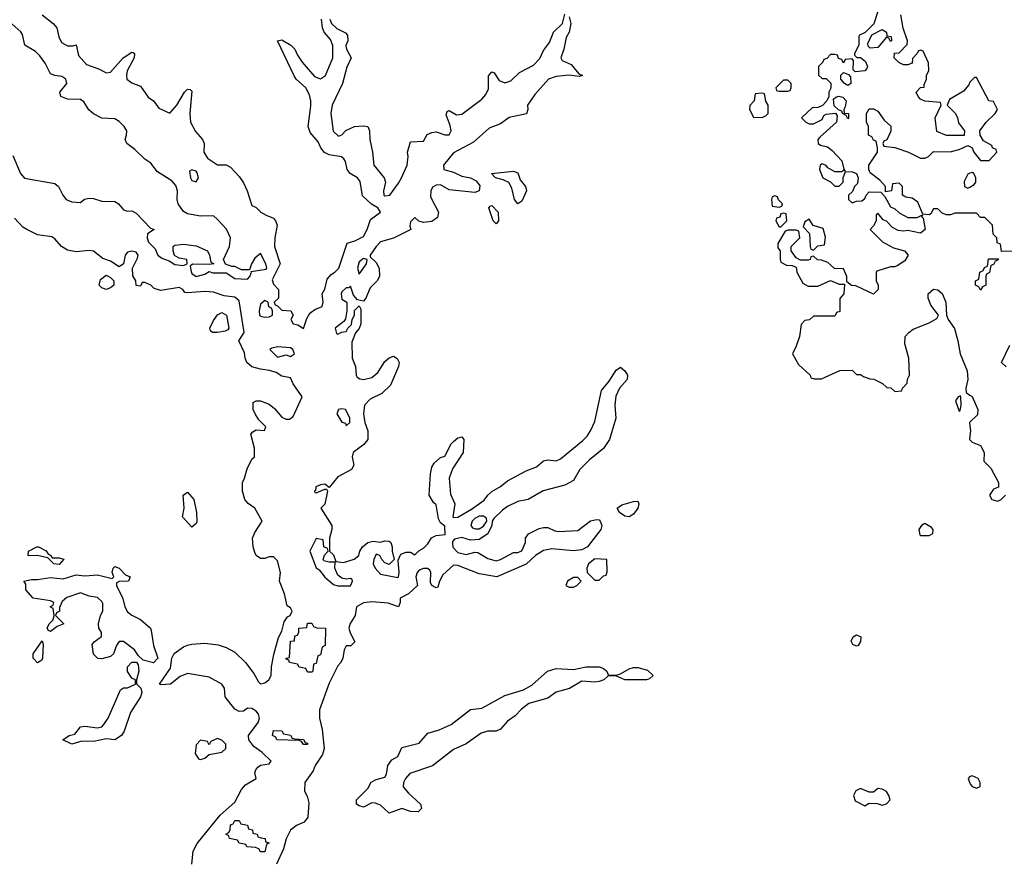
# Model space of a CAD drawing. Header units: inches. Extents: x 2601682 to 2755810, y 449311 to 584050.
# Tile 302 of 505: x 2695566 to 2700160, y 480693 to 484608. Entities that reach past the tile are written whole.
import ezdxf

# ---------------------------------------------------------------- set-up
doc = ezdxf.new("R2010")
doc.units = ezdxf.units.IN
doc.header["$MEASUREMENT"] = 0
doc.layers.add('C6498', color=7, linetype='Continuous')
doc.layers.add('C7408', color=7, linetype='Continuous')

msp = doc.modelspace()

# ---------------------------------------------------------------- linework, layer by layer
at = {"layer": 'C6498', "color": 2}
for points, elevation in [([(2695670.6, 484630), (2695723, 484590), (2695739.3, 484570), (2695748.5, 484528.5), (2695761.1, 484501.1), (2695790, 484486), (2695814.6, 484485.4), (2695830.4, 484490.4), (2695840.9, 484440.9), (2695878.7, 484398.7), (2695938, 484378), (2695970, 484360.7), (2695990, 484362.8), (2696049.6, 484430.4), (2696090, 484456), (2696095.3, 484455.3), (2696102, 484450), (2696100.7, 484430), (2696067.3, 484370), (2696064, 484350), (2696066.8, 484330), (2696090, 484314), (2696130, 484297.3), (2696166.2, 484246.2), (2696190.8, 484230), (2696216, 484196), (2696267.3, 484172.7), (2696299, 484210), (2696335.3, 484270), (2696350, 484284.7), (2696362, 484282), (2696370, 484274), (2696360.7, 484170), (2696364, 484130), (2696387.3, 484087.3), (2696419.1, 484050), (2696426.8, 484030), (2696426, 483990), (2696442, 483962), (2696490, 483931.3), (2696530, 483931.3), (2696550, 483921), (2696590, 483877.3), (2696610, 483847.3), (2696628.2, 483810), (2696650, 483742), (2696670, 483732), (2696691, 483711), (2696716, 483696), (2696750, 483682.8), (2696760.7, 483670), (2696767.3, 483650), (2696756.3, 483590), (2696754.8, 483550), (2696781, 483470), (2696744.7, 483395.3), (2696750, 483374), (2696774, 483350), (2696774, 483310), (2696754, 483290), (2696758, 483278), (2696770, 483274), (2696790, 483254), (2696831.1, 483251.1), (2696842, 483230), (2696832, 483210), (2696842, 483190), (2696864.5, 483184.5), (2696890, 483168), (2696905.6, 483214.4), (2696920.5, 483239.5), (2696943.3, 483256.7), (2696977, 483270), (2696982, 483290), (2696978, 483330), (2696990, 483351.3), (2697001.6, 483398.4), (2697019.5, 483420.5), (2697037.2, 483430), (2697056.2, 483450), (2697093.6, 483566.4), (2697130, 483576), (2697170, 483597.3), (2697187, 483630), (2697203.3, 483676.7), (2697249.2, 483710), (2697237.2, 483730), (2697207.2, 483747.2), (2697166.6, 483786.6), (2697154.2, 483854.2), (2697142.7, 483870), (2697107.6, 483890), (2697094, 483910), (2697086.7, 483946.7), (2697079.2, 483959.2), (2697068.2, 483968.2), (2697010, 483978), (2696988.7, 483988.7), (2696971.8, 484010), (2696958.3, 484038.3), (2696922, 484082), (2696911.6, 484110), (2696924.4, 484204.4), (2696924.7, 484230), (2696918, 484258), (2696902, 484290), (2696857, 484330), (2696846.5, 484346.5), (2696769, 484510), (2696790, 484514), (2696831, 484490), (2696850.4, 484470.4), (2696862, 484442), (2696884, 484410), (2696942.5, 484342.5), (2696970, 484332.7), (2696992.5, 484347.5), (2697027, 484430), (2697027.9, 484487.9), (2697015.8, 484515.8), (2696987.3, 484550), (2696979.5, 484570), (2696974, 484610)], 2), ([(2698130, 484622), (2698137.3, 484590), (2698130.6, 484550.6), (2698115.5, 484524.5), (2698105.5, 484470), (2698091.3, 484430), (2698098, 484418), (2698139.8, 484399.8), (2698176, 484356), (2698192, 484348), (2698176.9, 484343.1), (2698130, 484349.5), (2698070, 484343.6), (2698034, 484330), (2697970, 484259), (2697936, 484210), (2697938, 484190), (2697931.1, 484168.9), (2697850, 484152.7), (2697810, 484122), (2697757.4, 484102.6), (2697683.4, 484036.6), (2697590, 483987), (2697543.8, 483930), (2697546, 483910), (2697590, 483897.3), (2697630, 483878.8), (2697670, 483870.8), (2697696.3, 483856.3), (2697714, 483834), (2697710.7, 483809.3), (2697690, 483802.7), (2697570, 483814.5), (2697530, 483838.4), (2697510, 483837), (2697492.5, 483827.5), (2697484.4, 483810), (2697482.4, 483782.4), (2697520.5, 483710), (2697515.1, 483684.9), (2697490, 483666.6), (2697450, 483662), (2697428.4, 483668.4), (2697410, 483686), (2697390, 483666), (2697386.8, 483646.8), (2697390.6, 483629.4), (2697310, 483589.6), (2697250, 483572.7), (2697229, 483551), (2697201, 483510), (2697202, 483502), (2697230, 483476), (2697244, 483450), (2697245.5, 483410), (2697234.9, 483390), (2697202.3, 483357.7), (2697181, 483310), (2697170, 483295.3), (2697142, 483302), (2697124, 483324), (2697110, 483366), (2697102, 483358), (2697090, 483357.2), (2697070, 483339), (2697066, 483330), (2697070, 483304.7), (2697092, 483290), (2697092, 483250), (2697086.4, 483213.6), (2697078.8, 483201.2), (2697038, 483170), (2697044.7, 483144.7), (2697050, 483142), (2697068.4, 483151.6), (2697090, 483154), (2697098, 483170), (2697114, 483186), (2697118, 483210), (2697128, 483230), (2697128.4, 483251.6), (2697150, 483274), (2697158, 483258), (2697158.8, 483190), (2697150, 483168.7), (2697133, 483147), (2697115.5, 483104.5), (2697118, 483030), (2697132.7, 482990), (2697136, 482950), (2697141.4, 482941.4), (2697153.4, 482933.4), (2697170, 482930.5), (2697210, 482939.5), (2697236.8, 482963.2), (2697270, 483014), (2697290, 483030.8), (2697310, 483038.8), (2697327.5, 483027.5), (2697337.3, 483010), (2697333.4, 482990), (2697296, 482904), (2697255.9, 482864.1), (2697201.7, 482838.3), (2697174.8, 482810), (2697170.7, 482770), (2697176, 482730), (2697190.6, 482690), (2697190.6, 482650), (2697172.8, 482627.2), (2697122, 482590), (2697118, 482570), (2697126, 482530), (2697114.8, 482510), (2697050, 482476), (2697010, 482426), (2696990, 482442), (2696970, 482439.3), (2696948, 482430), (2696946.8, 482413.2), (2696942, 482410), (2696943.6, 482403.6), (2696950, 482402), (2696990, 482418), (2696998, 482418), (2697002, 482410), (2696990, 482348), (2696972, 482330), (2697022.8, 482250), (2697022.8, 482230), (2697011.3, 482190), (2697012, 482130), (2697030, 482112), (2697042, 482082), (2697076.9, 482076.9), (2697127, 482093), (2697149, 482110), (2697153.2, 482130), (2697166, 482150), (2697190, 482170.4), (2697215.9, 482175.9), (2697250, 482171.3), (2697270, 482178), (2697290, 482176), (2697298, 482170), (2697304.7, 482150), (2697304.7, 482130), (2697314, 482090), (2697290, 482068), (2697270, 482075.3), (2697255.3, 482090), (2697246, 482110), (2697230, 482115.3), (2697218, 482090), (2697216, 482070), (2697224.9, 482050), (2697250, 482021.6), (2697330, 482006), (2697334.5, 482010), (2697336.2, 482030), (2697332.9, 482087.1), (2697345.2, 482114.8), (2697370, 482124.7), (2697390, 482124.7), (2697410, 482112), (2697428.9, 482131.1), (2697450, 482142.8), (2697470, 482164), (2697487.6, 482192.4), (2697510, 482202), (2697552.3, 482207.7), (2697550, 482246), (2697530, 482262), (2697520.7, 482280.7), (2697510, 482346), (2697497.2, 482357.2), (2697477.2, 482390), (2697482.7, 482490), (2697490, 482522), (2697500.1, 482539.9), (2697530, 482566), (2697550, 482572), (2697579, 482630), (2697590, 482641), (2697610, 482658), (2697630, 482662), (2697638, 482650), (2697634.8, 482590), (2697586.4, 482513.6), (2697570.8, 482470), (2697575.9, 482395.9), (2697596, 482350), (2697587.3, 482290), (2697590, 482286), (2697610, 482287.7), (2697674.3, 482325.7), (2697733.1, 482366.9), (2697750, 482390.6), (2697770, 482407.3), (2697810, 482430.7), (2697842, 482458), (2697930, 482504.9), (2697977.2, 482522.8), (2698010, 482550.5), (2698030, 482554.9), (2698070, 482550.3), (2698090, 482559.5), (2698194.2, 482645.8), (2698214.3, 482665.7), (2698229.7, 482690), (2698250, 482734), (2698281.2, 482878.8), (2698317.3, 482922.7), (2698350, 482973), (2698370, 482987.7), (2698390, 482970.7), (2698402, 482950), (2698400.3, 482930), (2698364.4, 482890), (2698347.7, 482852.3), (2698343.6, 482810), (2698347.2, 482750), (2698318.9, 482650), (2698291, 482609), (2698225, 482555), (2698180.5, 482510), (2698150, 482459.6), (2698110, 482437.4), (2698009.1, 482410.9), (2697938.8, 482370), (2697890, 482360.7), (2697842.5, 482337.5), (2697818.5, 482321.5), (2697778.8, 482281.2), (2697770.7, 482269.3), (2697770, 482248.7), (2697750.5, 482210), (2697710, 482184), (2697670, 482181.2), (2697630, 482192.7), (2697594.4, 482185.6), (2697585.2, 482174.8), (2697585.2, 482165.2), (2697587.9, 482147.9), (2697610, 482122.8), (2697650, 482114), (2697690, 482124.7), (2697703.6, 482123.6), (2697750, 482094.8), (2697790, 482084.9), (2697810, 482090.7), (2697870, 482122.8), (2697890, 482122.8), (2697910, 482131.3), (2697926, 482170), (2697926, 482190), (2697940.9, 482210), (2697990, 482234.9), (2698010, 482240.3), (2698030, 482239.5), (2698063.6, 482223.6), (2698081.4, 482221.4), (2698170, 482226.7), (2698230, 482270.3), (2698257, 482277), (2698270, 482275.5), (2698275.5, 482270), (2698282.4, 482250), (2698278, 482230), (2698215.5, 482150), (2698190, 482136.3), (2698150, 482131.2), (2698050, 482140.5), (2698010, 482132.8), (2697973, 482110), (2697930, 482069.4), (2697792, 482010), (2697710, 482023.7), (2697610, 482062.7), (2697590, 482064), (2697541.1, 482018.9), (2697524.7, 481990), (2697518, 481962), (2697510, 481958), (2697488.9, 481968.9), (2697483.1, 481983.1), (2697484, 482030), (2697480.4, 482040.4), (2697469, 482049), (2697450, 482049.2), (2697430, 482041.2), (2697420.7, 482030), (2697414.8, 482010), (2697422, 481970), (2697381, 481930), (2697342, 481910), (2697342, 481890), (2697334, 481870), (2697286.3, 481886.3), (2697210, 481894), (2697170.8, 481889.2), (2697138, 481870), (2697131.3, 481830), (2697107.9, 481792.1), (2697102, 481770), (2697108.1, 481748.1), (2697130, 481706), (2697111.6, 481688.4), (2697090, 481688), (2697081, 481670), (2697074, 481630), (2697064.7, 481610), (2697050, 481595.3), (2697010, 481513.2), (2696966, 481390), (2696964.9, 481350), (2696977.3, 481297.3), (2696987, 481210), (2696979, 481181), (2696945.5, 481130), (2696935.3, 481104.7), (2696897.1, 481050), (2696895.5, 481010), (2696907.4, 480987.4), (2696915.2, 480955.2), (2696910.9, 480889.1), (2696894, 480866), (2696858, 480850), (2696830, 480829), (2696810, 480788.7), (2696798, 480742), (2696764.9, 480670)], 2), ([(2697014, 484610), (2697020.7, 484590), (2697046.4, 484566.4), (2697087.1, 484547.1), (2697096.3, 484536.3), (2697097.3, 484510), (2697087.5, 484487.5), (2697090.7, 484470), (2697112.7, 484430), (2697093.5, 484386.5), (2697072, 484310), (2697024.9, 484210), (2697018.7, 484170), (2697028.5, 484088.5), (2697054.6, 484065.4), (2697070, 484071), (2697088.2, 484091.8), (2697128.7, 484110), (2697170, 484113.4), (2697191, 484110), (2697198.8, 484090), (2697199.5, 484050), (2697212.2, 483990), (2697218.4, 483930), (2697267, 483870), (2697273, 483850), (2697264, 483810), (2697266, 483790), (2697270, 483786.8), (2697292.7, 483790), (2697334.6, 483845.4), (2697347.8, 483870), (2697374, 483930), (2697379.3, 483970), (2697376, 483990), (2697390, 484038), (2697450, 484042), (2697467, 484073), (2697490, 484082), (2697510, 484084.9), (2697550, 484070.5), (2697570, 484070.8), (2697579.6, 484090), (2697575.3, 484115.3), (2697556.4, 484163.6), (2697560.2, 484179.8), (2697570, 484184.7), (2697604.9, 484164.9), (2697630, 484168), (2697722.4, 484237.6), (2697740.7, 484259.3), (2697754, 484286), (2697754, 484346), (2697770, 484364.7), (2697779.8, 484359.8), (2697804.1, 484324.1), (2697830, 484313.4), (2697857.5, 484322.5), (2697898.9, 484361.1), (2697964.2, 484395.8), (2697993.1, 484426.9), (2698010, 484464.9), (2698037.7, 484502.3), (2698057.2, 484550), (2698099, 484590), (2698110, 484634)], 2), ([(2699570, 484646), (2699551.3, 484588.7), (2699511.6, 484548.4), (2699484.7, 484535.3), (2699482, 484530), (2699482, 484490), (2699462, 484450), (2699462, 484442), (2699472, 484432), (2699490, 484431.3), (2699513.2, 484413.2), (2699522, 484390), (2699519.3, 484380.7), (2699510, 484369.2), (2699464.7, 484364.7), (2699454.6, 484374.6), (2699456.4, 484416.4), (2699450, 484426), (2699418, 484422), (2699410, 484406), (2699402, 484422), (2699387.3, 484427.3), (2699382, 484442), (2699370, 484446), (2699350, 484446), (2699332.7, 484427.3), (2699318, 484422), (2699314, 484410), (2699294, 484390), (2699294, 484350), (2699310, 484334), (2699330, 484334), (2699351.6, 484311.6), (2699351.1, 484288.9), (2699342, 484270), (2699342, 484250), (2699332, 484230), (2699310, 484206), (2699290, 484198), (2699263.6, 484196.4), (2699214, 484150), (2699234, 484130), (2699250, 484122), (2699270, 484122), (2699310, 484142), (2699319, 484161), (2699330, 484166.8), (2699372.7, 484172.7), (2699379.8, 484159.8), (2699378, 484130), (2699299.8, 484060.2), (2699291, 484050), (2699291.3, 484031.3), (2699303.5, 484023.5), (2699334.8, 484014.8), (2699358, 483998), (2699402.8, 483950), (2699410.9, 483910.9), (2699418, 483902), (2699410, 483906), (2699402, 483898), (2699370, 483899.3), (2699337.2, 483917.2), (2699330, 483928), (2699310, 483935.3), (2699302, 483930), (2699298, 483910), (2699314, 483870), (2699350, 483852), (2699370, 483832), (2699390, 483832), (2699408, 483850), (2699408.7, 483871.3), (2699420.2, 483899.8), (2699450, 483898.8), (2699470, 483891), (2699478.8, 483870), (2699476, 483844), (2699462, 483830), (2699452.7, 483807.3), (2699434, 483790), (2699434, 483770), (2699450, 483754), (2699470, 483762), (2699496.4, 483763.6), (2699510, 483774), (2699515.3, 483790), (2699530, 483804.7), (2699583.6, 483803.6), (2699603.6, 483783.6), (2699630, 483736), (2699650, 483726), (2699670, 483706.8), (2699710, 483686), (2699754, 483686), (2699778, 483698), (2699774, 483690), (2699782, 483682), (2699791, 483630), (2699770, 483613.2), (2699710, 483625.2), (2699690, 483621.2), (2699665.2, 483625.2), (2699639, 483639), (2699610, 483668), (2699595.3, 483675.3), (2699570, 483706), (2699562, 483698), (2699562, 483670), (2699550, 483646), (2699534, 483630), (2699591.6, 483571.6), (2699643.5, 483543.5), (2699694, 483530), (2699712, 483510), (2699696.9, 483483.1), (2699659.8, 483460.2), (2699650, 483455.3), (2699630, 483455.3), (2699565.4, 483434.6), (2699562, 483430), (2699562, 483390), (2699572, 483370), (2699572, 483350), (2699550, 483328), (2699467.3, 483367.3), (2699448, 483368), (2699426, 483386), (2699426, 483410), (2699410, 483446), (2699368.4, 483448.4), (2699336.4, 483476.4), (2699307.3, 483487.3), (2699288.4, 483488.4), (2699270, 483506), (2699258, 483502), (2699254, 483490), (2699247.3, 483487.3), (2699210, 483486), (2699190, 483498), (2699166, 483530), (2699166, 483550), (2699206, 483590), (2699202, 483622), (2699190, 483626), (2699150, 483626), (2699138, 483622), (2699103.6, 483563.6), (2699103.6, 483543.6), (2699114, 483530), (2699114, 483490), (2699118, 483478), (2699143.6, 483463.6), (2699170, 483462), (2699190, 483454), (2699192, 483430), (2699219.6, 483379.6), (2699245.4, 483365.4), (2699290, 483364.7), (2699350, 483392), (2699390, 483374), (2699414, 483374), (2699412, 483330), (2699392.7, 483307.3), (2699392.7, 483247.3), (2699378, 483242), (2699370, 483226), (2699270, 483226), (2699251.6, 483208.4), (2699230, 483206), (2699212.7, 483187.3), (2699204.7, 483130), (2699190, 483086), (2699172, 483050), (2699199.6, 482999.6), (2699254, 482950), (2699258, 482938), (2699272.7, 482932.7), (2699307.3, 482932.7), (2699392.7, 482972.7), (2699450, 482974), (2699470, 482954), (2699490, 482954), (2699503.6, 482943.6), (2699532.7, 482932.7), (2699551.6, 482931.6), (2699591.6, 482911.6), (2699612.7, 482892.7), (2699631.6, 482891.6), (2699650, 482874), (2699682, 482878), (2699686, 482890), (2699707.3, 482912.7), (2699708.4, 482931.6), (2699718, 482950), (2699715.3, 483030), (2699696.4, 483096.4), (2699698, 483130), (2699715.3, 483150), (2699735.5, 483164.5), (2699810, 483194.8), (2699845.6, 483214.4), (2699854, 483230), (2699817, 483277), (2699805.2, 483310), (2699805.2, 483330), (2699830, 483350.8), (2699850, 483347.7), (2699870.4, 483330.4), (2699888, 483290), (2699891, 483230), (2699898.8, 483210), (2699927.5, 483167.5), (2699944.2, 483110), (2699954.9, 483050), (2699987.2, 482970), (2699990.5, 482930), (2699980.7, 482890), (2699982, 482870), (2700000, 482857.7)], 6), ([(2700000, 484316.5), (2699995.3, 484304.7), (2699970, 484275.3), (2699904.7, 484235.3), (2699894, 484210), (2699932, 484170), (2699942, 484150), (2699946.4, 484126.4), (2699974, 484090), (2699972.7, 484067.3), (2699890, 484068.7), (2699846, 484086), (2699838, 484150), (2699866, 484210), (2699862, 484222), (2699790, 484228), (2699770, 484238), (2699758, 484250), (2699748.7, 484270), (2699770, 484292), (2699786, 484294), (2699786, 484306), (2699798, 484330), (2699798, 484350), (2699808, 484370), (2699807.3, 484407.3), (2699782, 484462), (2699770, 484466), (2699758, 484462), (2699754, 484450), (2699732.7, 484427.3), (2699730, 484406), (2699710, 484398), (2699690, 484398), (2699668.7, 484408.7), (2699646, 484430), (2699647.3, 484452.7), (2699670, 484454), (2699707.3, 484492.7), (2699708, 484510), (2699689.1, 484569.1), (2699678, 484630)], 6), ([(2695534.1, 483974.1), (2695570, 483890.7), (2695589, 483869), (2695730, 483844.9), (2695747.3, 483830), (2695767.3, 483790), (2695784, 483770), (2695810, 483759.1), (2695850, 483756), (2695869.4, 483770.6), (2695890, 483775.5), (2695910, 483774.4), (2695950, 483761.6), (2696010, 483760.5), (2696026.8, 483750), (2696050, 483721), (2696070, 483714.8), (2696090, 483716), (2696110, 483706), (2696176, 483636), (2696194, 483630), (2696162, 483610), (2696161, 483590), (2696166.8, 483570), (2696198.8, 483538.8), (2696211.3, 483510), (2696230, 483496), (2696263.5, 483483.5), (2696290, 483466.8), (2696330, 483461), (2696348, 483470), (2696346, 483490), (2696310, 483495.3), (2696288.7, 483508.7), (2696282, 483530), (2696282, 483550), (2696290, 483556), (2696330, 483562), (2696390, 483554), (2696442, 483530), (2696452, 483510), (2696458, 483478), (2696472, 483470), (2696450, 483466), (2696372, 483468), (2696362, 483458), (2696366, 483434), (2696370, 483424.7), (2696390, 483411), (2696430, 483420.7), (2696450, 483434), (2696467.7, 483427.7), (2696530, 483426.8), (2696570, 483400.7), (2696630, 483397.3), (2696640.9, 483410), (2696648.7, 483430), (2696646, 483434), (2696716, 483444), (2696719, 483450), (2696714.5, 483470), (2696690, 483518), (2696664, 483496), (2696648.4, 483470), (2696639.1, 483440.9), (2696602, 483442), (2696570, 483457.2), (2696556.4, 483456.4), (2696527.3, 483467.3), (2696518, 483490), (2696545.1, 483550), (2696549.6, 483590), (2696531, 483631), (2696490, 483676), (2696470, 483694), (2696410, 483692), (2696350, 483702), (2696330, 483713.2), (2696306, 483750), (2696300.9, 483770), (2696302.9, 483810), (2696295.1, 483835.1), (2696276.3, 483856.3), (2696210, 483899.3), (2696178.7, 483938.7), (2696150, 483958), (2696103.3, 484003.3), (2696066, 484030), (2696058, 484050), (2696065.2, 484070), (2696066, 484090), (2696054, 484110), (2696030, 484133.2), (2696010, 484146), (2695950, 484148.7), (2695910, 484169.2), (2695888.4, 484188.4), (2695865.1, 484225.1), (2695850, 484236.2), (2695790, 484238), (2695759, 484250), (2695754, 484270), (2695786, 484310), (2695781.2, 484330), (2695762.5, 484342.5), (2695730, 484347.3), (2695710, 484356), (2695685.1, 484405.1), (2695660.1, 484440.1), (2695639.7, 484459.7), (2695590, 484489.5), (2695579.3, 484539.3), (2695571.7, 484551.7), (2695530, 484589.4)], 2), ([(2700000, 483706), (2699930, 483706), (2699910, 483698), (2699890, 483698), (2699870, 483706), (2699850, 483726), (2699830, 483726), (2699818, 483702), (2699810, 483698), (2699780.4, 483700.4), (2699757.2, 483757.2), (2699730, 483775.3), (2699700.4, 483780.4), (2699686, 483790), (2699686, 483830), (2699670, 483846), (2699638, 483842), (2699634, 483810), (2699606, 483806), (2699606, 483830), (2699580.4, 483860.4), (2699534.6, 483894.6), (2699528, 483910), (2699528.7, 483930), (2699568, 483990), (2699568, 484010), (2699562, 484042), (2699550, 484046), (2699542, 484062), (2699526, 484070), (2699526, 484110), (2699518, 484130), (2699518, 484170), (2699530, 484192), (2699550, 484192), (2699570, 484182), (2699599.6, 484139.6), (2699631.6, 484111.6), (2699631.6, 484088.4), (2699612, 484048), (2699598, 484042), (2699594, 484030), (2699598, 484018), (2699650, 484012), (2699714, 483990), (2699770, 483962), (2699790, 483962), (2699806, 483970), (2699830, 483994), (2699908.4, 483991.6), (2699950, 484002), (2699990, 484022), (2700000, 484016.9)], 6), ([(2700000, 483891.7), (2699990, 483888), (2699972.7, 483852.7), (2699974, 483830), (2699990, 483822), (2700000, 483827.8)], 6), ([(2696369.6, 480670), (2696376, 480730), (2696394.5, 480765.5), (2696501.6, 480898.4), (2696570, 480959.5), (2696602, 481018), (2696619.7, 481040.3), (2696669, 481070), (2696664, 481096), (2696668, 481110), (2696678, 481122), (2696690, 481131), (2696730, 481138), (2696739, 481150), (2696697.6, 481190), (2696659.1, 481219.1), (2696636, 481250), (2696633.2, 481270), (2696678.4, 481330), (2696685.1, 481350), (2696680.7, 481370), (2696670, 481383.7), (2696650, 481396), (2696630, 481397.2), (2696610, 481384), (2696590, 481381.2), (2696570, 481392.7), (2696524.5, 481450), (2696522.7, 481490), (2696509.5, 481509.5), (2696450, 481541.2), (2696350, 481559.5), (2696315.6, 481544.4), (2696270, 481509.7), (2696226.6, 481506.6), (2696218, 481510), (2696270, 481584.7), (2696276, 481630), (2696287.3, 481652.7), (2696330, 481684), (2696349.3, 481690.7), (2696370, 481696.3), (2696430, 481700.5), (2696492.4, 481692.4), (2696530, 481680.5), (2696570, 481659.1), (2696620.7, 481610), (2696659.1, 481559.1), (2696680.7, 481520.7), (2696690, 481511.3), (2696710, 481516), (2696728.7, 481530), (2696739, 481550), (2696741.2, 481590), (2696752.9, 481647.1), (2696773.6, 481726.4), (2696790, 481756), (2696800.2, 481799.8), (2696816.5, 481823.5), (2696828, 481830), (2696838, 481850), (2696830, 481866), (2696814.6, 481874.6), (2696802.4, 481930), (2696778, 481990), (2696782.9, 482030), (2696770, 482084), (2696750, 482102.7), (2696730, 482102.7), (2696710, 482095.1), (2696690, 482096), (2696670, 482108.7), (2696663.3, 482123.3), (2696655.1, 482150), (2696653.2, 482190), (2696664.1, 482215.9), (2696698, 482270), (2696664, 482330), (2696632.1, 482352.1), (2696617.2, 482370), (2696606.6, 482410), (2696606, 482450), (2696616, 482470), (2696627.2, 482512.8), (2696650, 482558), (2696662, 482570), (2696662.7, 482610), (2696645.6, 482674.4), (2696653.6, 482686.4), (2696670, 482696), (2696708, 482692), (2696715.3, 482710), (2696681.5, 482741.5), (2696666.8, 482766.8), (2696656, 482790), (2696656.4, 482823.6), (2696669.3, 482830.7), (2696689.5, 482830.5), (2696730, 482814.9), (2696754.7, 482794.7), (2696790, 482754.8), (2696810, 482744.7), (2696825.4, 482745.4), (2696842.7, 482757.3), (2696884, 482850), (2696842.7, 482910), (2696830, 482938), (2696790, 482946), (2696762.5, 482962.5), (2696732.5, 482972.5), (2696690, 482977.6), (2696650, 482989.6), (2696626.6, 483010), (2696618, 483030), (2696614.8, 483054.8), (2696589.2, 483110), (2696613.2, 483150), (2696590, 483297), (2696570, 483313.3), (2696520.7, 483320.7), (2696470, 483337), (2696430, 483340.9), (2696350, 483334), (2696336.4, 483336.4), (2696328, 483350), (2696310, 483359), (2696225.2, 483345.2), (2696194, 483354), (2696178, 483370), (2696150, 483382), (2696138, 483382), (2696130, 483366), (2696110, 483368), (2696108, 483390), (2696093.6, 483413.6), (2696092.3, 483450), (2696116, 483496), (2696119.3, 483510), (2696110, 483524), (2696090, 483529), (2696070, 483524), (2696058.8, 483510), (2696051, 483469), (2696030, 483455.3), (2695990, 483482), (2695954.6, 483494.6), (2695910, 483529.2), (2695890, 483532), (2695830, 483526), (2695790, 483533.6), (2695760.9, 483550), (2695730, 483586), (2695715.8, 483595.8), (2695650, 483604.7), (2695599, 483630), (2695581.2, 483641.2), (2695542.4, 483682.4)], 2), ([(2700000, 482731.9), (2699998, 482730), (2700000, 482713.3)], 6), ([(2700000, 482666.7), (2699998, 482650), (2700000, 482648)], 6), ([(2700000, 481078), (2699992, 481070), (2700000, 481047.6)], 6)]:
    msp.add_lwpolyline(points, dxfattribs=dict(at, elevation=elevation))
for points, elevation in [([(2699630, 484506), (2699622, 484522), (2699610, 484526), (2699570, 484478), (2699534.6, 484474.6), (2699524.7, 484484.7), (2699523.1, 484496.9), (2699542, 484538), (2699590, 484562), (2699611.3, 484550), (2699612.7, 484532.7), (2699632, 484530), (2699634, 484510)], 6), ([(2699430, 484301.2), (2699415.3, 484310), (2699398, 484330), (2699398, 484350), (2699410, 484362), (2699432.7, 484352.7), (2699442, 484342), (2699444.7, 484310)], 6), ([(2699150, 484326), (2699130, 484326), (2699094, 484290), (2699098, 484278), (2699110, 484274), (2699150, 484274), (2699162, 484278), (2699166, 484290), (2699166, 484310)], 6), ([(2699030, 484266), (2698998, 484262), (2698994, 484230), (2698972.7, 484207.3), (2698972, 484190), (2698990, 484154), (2699030, 484152), (2699050, 484162), (2699058, 484170), (2699058, 484210), (2699048.4, 484228.4), (2699042, 484262)], 6), ([(2699430, 484146), (2699422, 484162), (2699406, 484170), (2699402, 484182), (2699387.3, 484187.3), (2699366, 484206), (2699363.1, 484236.9), (2699373.6, 484246.4), (2699389.1, 484250.9), (2699407.1, 484247.1), (2699422.8, 484230), (2699418.5, 484201.5), (2699411.3, 484190), (2699412.7, 484172.7), (2699434, 484170), (2699434, 484150)], 6), ([(2696370, 483908), (2696358, 483902), (2696362.8, 483870), (2696370, 483858), (2696390, 483851.3), (2696401.2, 483870), (2696394.5, 483894.5), (2696390, 483902)], 2), ([(2697890, 483749.2), (2697875.3, 483770), (2697862.7, 483822.7), (2697849.1, 483849.1), (2697822, 483862), (2697786, 483870), (2697768, 483890), (2697870, 483902), (2697890, 483894), (2697902, 483862), (2697926, 483830), (2697930.6, 483810), (2697910, 483762)], 2), ([(2699090, 483786), (2699078, 483782), (2699074, 483770), (2699078, 483738), (2699110, 483734), (2699122, 483738), (2699126, 483750), (2699107.3, 483767.3), (2699102, 483782)], 6), ([(2697790, 483655.3), (2697775.3, 483670), (2697755.3, 483730), (2697761.2, 483738.8), (2697770, 483741), (2697798.8, 483710), (2697801, 483670)], 2), ([(2699130, 483706), (2699118, 483702), (2699112.7, 483687.3), (2699098, 483682), (2699094, 483670), (2699110, 483642), (2699118, 483642), (2699146, 483670), (2699142, 483702)], 6), ([(2699250, 483678), (2699230, 483666), (2699222, 483642), (2699251.6, 483611.6), (2699254, 483550), (2699258, 483538), (2699270, 483534), (2699290, 483554), (2699322, 483558), (2699326, 483594), (2699314.6, 483634.6), (2699268, 483648)], 6), ([(2697170, 483495.1), (2697150, 483479), (2697143, 483450), (2697150, 483422), (2697184, 483470), (2697188, 483490)], 2), ([(2695970, 483349.3), (2695950, 483357.2), (2695937.2, 483370), (2695943.2, 483396.8), (2695970, 483416), (2695990, 483406), (2696006, 483390), (2696006, 483370), (2695990, 483357.2)], 2), ([(2696710, 483298), (2696690, 483282), (2696683, 483250), (2696685.5, 483230), (2696690, 483224.9), (2696710, 483221), (2696730, 483222), (2696746, 483230), (2696746, 483250), (2696742, 483262), (2696728.4, 483268.4), (2696726, 483290)], 2), ([(2696490, 483149.4), (2696466, 483150), (2696456.4, 483156.4), (2696454, 483170), (2696470, 483204.7), (2696488.9, 483231.1), (2696510, 483242), (2696531.3, 483230), (2696542, 483170), (2696538, 483162), (2696524.7, 483155.3)], 2), ([(2696770, 483082), (2696743.6, 483076.4), (2696734, 483070), (2696770, 483034), (2696810, 483044.7), (2696830, 483038), (2696848, 483050), (2696841.2, 483070), (2696830, 483078)], 2), ([(2699954, 482854), (2699944.7, 482850), (2699932, 482830), (2699950, 482782), (2699954.6, 482785.4), (2699959, 482810), (2699958, 482850)], 6), ([(2697070, 482794), (2697054, 482790), (2697046.8, 482770), (2697070, 482731.3), (2697086, 482726), (2697090, 482714), (2697106, 482730), (2697106, 482750), (2697098, 482770), (2697086, 482790)], 2), ([(2696370, 482242), (2696326, 482290), (2696334, 482330), (2696329.4, 482390.6), (2696350, 482404.7), (2696378.8, 482370), (2696390.6, 482310.6), (2696393, 482267), (2696390, 482258)], 2), ([(2698410, 482289.6), (2698390, 482292.7), (2698365.2, 482310), (2698354, 482330), (2698375.1, 482344.9), (2698430, 482360.7), (2698450, 482362), (2698454.8, 482350), (2698450.6, 482330), (2698430, 482302.7)], 2), ([(2697730, 482293.2), (2697710, 482292), (2697690, 482282), (2697678, 482270), (2697670.7, 482250), (2697679.1, 482239.1), (2697693.2, 482233.2), (2697710, 482233), (2697730, 482246), (2697746, 482270), (2697744, 482284)], 2), ([(2699790, 482258), (2699774, 482250), (2699762, 482230), (2699766.4, 482206.4), (2699770, 482202), (2699810, 482202), (2699827.3, 482212.7), (2699828, 482230), (2699820.4, 482240.4)], 6), ([(2696950, 482188), (2696920.7, 482130), (2696950, 482051.3), (2696963, 482043), (2696990, 482008), (2697030, 481974.8), (2697050, 481968.4), (2697110, 481967.7), (2697119, 481990), (2697117.2, 481997.2), (2697110, 482002), (2697090, 481999), (2697070, 482004), (2697050, 482018), (2697037.2, 482050), (2697038, 482078), (2697010, 482078), (2696985.2, 482085.2), (2696982, 482090), (2696988.4, 482111.6), (2697006, 482130), (2697002, 482142), (2696986, 482150), (2696982, 482182)], 2), ([(2695718, 482098), (2695750, 482098), (2695772, 482092), (2695750, 482068), (2695726, 482070), (2695698, 482098), (2695650, 482108.7), (2695610, 482108), (2695606, 482110), (2695608, 482130), (2695646, 482150), (2695654, 482150), (2695690, 482131.3), (2695698, 482118), (2695712, 482110)], 2), ([(2696190, 481609), (2696142, 481622), (2696121.2, 481641.2), (2696102, 481670), (2696050, 481708.7), (2696030, 481708), (2696018, 481690), (2696004.7, 481650), (2695990, 481639), (2695950, 481628), (2695931.3, 481628.7), (2695910, 481648.7), (2695905.2, 481694.8), (2695913.6, 481706.4), (2695948.4, 481731.6), (2695948.7, 481750), (2695935.3, 481770), (2695934, 481790), (2695944, 481830), (2695954, 481850), (2695954.6, 481885.4), (2695950, 481895.3), (2695930, 481913.2), (2695890, 481919), (2695850, 481935.3), (2695786.8, 481913.2), (2695764.7, 481895.3), (2695752.7, 481867.3), (2695752, 481850), (2695738, 481842), (2695734, 481830), (2695772, 481790), (2695742, 481778), (2695710, 481755.3), (2695700.2, 481760.2), (2695695.3, 481770), (2695704, 481790), (2695722, 481810), (2695728, 481830), (2695722, 481862), (2695708.7, 481870), (2695722, 481878), (2695726, 481890), (2695710, 481898), (2695629.2, 481910), (2695595.3, 481950), (2695595.3, 481975.3), (2695586, 481990), (2695622, 481998), (2695650, 481997.3), (2695710, 482006), (2695770, 482001), (2695830, 482018.8), (2695870, 482014.8), (2695930, 482018.8), (2695998, 482002), (2696006, 482010), (2695998, 482030), (2696002, 482050), (2696010, 482058), (2696030, 482050.7), (2696059.6, 482019.6), (2696082, 482010), (2696074, 481990), (2696031.3, 481988.7), (2696018, 481982), (2696018, 481970), (2696048.3, 481908.3), (2696056.3, 481870), (2696070, 481846.8), (2696090, 481830.8), (2696130, 481810.7), (2696176, 481770), (2696179.8, 481759.8), (2696190.8, 481690), (2696210.8, 481630)], 2), ([(2698250, 482094.5), (2698221, 482070), (2698212, 482050), (2698214, 482030), (2698250, 481994), (2698270, 481994), (2698290, 482014), (2698302, 482018), (2698307.3, 482032.7), (2698306, 482090)], 6), ([(2698170, 482006), (2698150, 482006), (2698122, 481990), (2698114, 481970), (2698130, 481962), (2698150, 481962), (2698166, 481970), (2698186, 481990)], 6), ([(2696910, 481566), (2696902, 481582), (2696870, 481588), (2696862, 481602), (2696826, 481610), (2696822, 481622), (2696810, 481626), (2696809.6, 481630), (2696826, 481634), (2696829.3, 481710), (2696848, 481712), (2696850, 481734), (2696862, 481738), (2696868.7, 481751.3), (2696869.2, 481770), (2696906, 481774), (2696910, 481794), (2696930, 481794), (2696938, 481778), (2696952.7, 481772.7), (2696994, 481770), (2696991.3, 481690), (2696978, 481682), (2696970, 481646), (2696958, 481642), (2696950, 481606), (2696938, 481602), (2696934, 481570), (2696930, 481566)], -2), ([(2699470, 481686), (2699453.6, 481693.6), (2699445.2, 481710), (2699455.3, 481730), (2699470, 481738.8), (2699490.7, 481730), (2699490, 481708), (2699478, 481690)], 2), ([(2695650, 481609.3), (2695628.7, 481630), (2695629.2, 481650), (2695671.1, 481711.1), (2695676, 481696), (2695673.4, 481630), (2695670, 481622)], 2), ([(2696010, 481249.5), (2695970, 481254), (2695910, 481242.7), (2695856.9, 481243.1), (2695810, 481229.3), (2695768, 481250), (2695798, 481270), (2695823.1, 481276.9), (2695850, 481310.8), (2695870, 481314), (2695930, 481306), (2695949.4, 481310.6), (2695958.9, 481321.1), (2695979.3, 481350), (2696036.4, 481483.6), (2696050, 481492), (2696070, 481492), (2696106, 481510), (2696106, 481530), (2696090, 481538), (2696069, 481569), (2696068.7, 481590), (2696090, 481611.3), (2696111.6, 481611.6), (2696118.8, 481598.8), (2696122.8, 481570), (2696111.3, 481530), (2696111.6, 481511.6), (2696131.3, 481490), (2696136, 481470), (2696130.6, 481450), (2696083, 481377), (2696053.4, 481290), (2696040.7, 481270)], 2), ([(2698350, 481552), (2698370, 481558), (2698410, 481580.7), (2698430, 481586.8), (2698450, 481586.8), (2698495.2, 481575.2), (2698522, 481550), (2698505.4, 481534.6), (2698490.5, 481529.5), (2698390, 481529.2), (2698348.4, 481548.4), (2698311.6, 481548.4), (2698292, 481530), (2698270, 481521.2), (2698250, 481518), (2698190, 481522.7), (2698131.6, 481488.4), (2698070, 481472.3), (2698030, 481443.6), (2697941.4, 481418.6), (2697907.2, 481392.8), (2697878, 481362), (2697842.5, 481337.5), (2697810, 481299.5), (2697790, 481289.6), (2697750, 481289.5), (2697719.9, 481280.1), (2697650, 481231.8), (2697590, 481204.2), (2697491.8, 481128.2), (2697387, 481093), (2697366, 481070), (2697357.3, 481050), (2697356, 481030), (2697380.3, 481000.3), (2697437.1, 480950), (2697440.5, 480930), (2697426, 480914), (2697390, 480915.1), (2697350, 480929.7), (2697290, 480907.3), (2697250, 480945.2), (2697226.4, 480953.6), (2697210, 480955.3), (2697170, 480935.3), (2697150, 480942), (2697138, 480950), (2697138, 480970), (2697190, 481022), (2697207, 481053), (2697230, 481064.9), (2697270, 481076), (2697278, 481090), (2697284, 481130), (2697303.3, 481156.7), (2697330, 481172), (2697350, 481214), (2697430, 481234.8), (2697470, 481280.5), (2697523.3, 481296.7), (2697578.9, 481321.1), (2697670, 481390.5), (2697722.5, 481397.5), (2697830, 481456.4), (2697916.6, 481483.4), (2697955.3, 481504.7), (2698029.4, 481570), (2698070, 481582.4), (2698150, 481578), (2698210, 481590.4), (2698270, 481590.4), (2698290, 481582.8), (2698306, 481570), (2698312.7, 481552.7)], 2), ([(2696890, 481228), (2696882, 481242), (2696870, 481246), (2696766, 481250), (2696762, 481262), (2696746, 481270), (2696750, 481294), (2696790, 481292), (2696798, 481278), (2696830, 481272), (2696838, 481258), (2696850, 481254), (2696890, 481252), (2696898, 481238), (2696910, 481234), (2696910, 481228)], -2), ([(2696490, 481255.3), (2696458, 481242), (2696450, 481226), (2696442, 481242), (2696410, 481248), (2696390, 481226), (2696385.4, 481185.4), (2696401, 481161), (2696410, 481158), (2696430, 481164.7), (2696450, 481182), (2696510, 481192), (2696528, 481210), (2696528, 481230), (2696510, 481248)], 6), ([(2699570, 481022), (2699550, 481006), (2699530, 481006), (2699490, 481022), (2699467.7, 481012.3), (2699456, 480990), (2699465.2, 480965.2), (2699510, 480942), (2699530, 480954), (2699567.3, 480952.7), (2699590, 480944.7), (2699610, 480952), (2699628, 480970), (2699622, 480990), (2699610, 481008), (2699590, 481019)], 6), ([(2696690, 480728), (2696682, 480742), (2696667.3, 480747.3), (2696626, 480750), (2696622, 480762), (2696590, 480768), (2696582, 480782), (2696546, 480790), (2696542, 480802), (2696528, 480810), (2696542, 480818), (2696548.4, 480831.6), (2696550, 480854), (2696562, 480858), (2696570, 480874), (2696590, 480874), (2696598, 480858), (2696630, 480852), (2696634, 480834), (2696652, 480830), (2696654, 480814), (2696674, 480810), (2696678, 480798), (2696692, 480792), (2696712, 480790), (2696714, 480774), (2696731, 480770), (2696718, 480762), (2696710, 480728)], -2)]:
    msp.add_lwpolyline(points, close=True, dxfattribs=dict(at, elevation=elevation))
at = {"layer": 'C7408', "color": 2, "elevation": 6}
for points in [[(2700000, 484016.9), (2700011.1, 484011.1), (2700018, 483990), (2700050, 483951.3), (2700090, 483952), (2700126, 483990), (2700122, 484002), (2700106, 484010), (2700102, 484022), (2700063.1, 484043.1), (2700048, 484070), (2700046, 484090), (2700075.3, 484130), (2700118, 484170), (2700128, 484190), (2700110, 484226), (2700088, 484230), (2700030, 484338), (2700022, 484338), (2700001, 484319), (2700000, 484316.5)], [(2700000, 483827.8), (2700020.4, 483839.6), (2700028, 483850), (2700028, 483870), (2700018, 483890), (2700010, 483895.3), (2700000, 483891.7)], [(2700210, 483528.7), (2700147.3, 483527.3), (2700142, 483562), (2700127.3, 483567.3), (2700126, 483590), (2700108.4, 483608.4), (2700106, 483650), (2700070, 483686), (2700050, 483686), (2700030, 483706), (2700000, 483706)], [(2700168.4, 482988.4), (2700148, 483010), (2700186, 483090)], [(2700000, 482857.7), (2700010, 482850.8), (2700037.1, 482790), (2700034.9, 482765.1), (2700000, 482731.9)], [(2700000, 482713.3), (2700002.8, 482690), (2700000, 482666.7)], [(2700000, 482648), (2700010, 482638), (2700050, 482622), (2700066, 482590), (2700064.7, 482550), (2700096.8, 482516.8), (2700134, 482450), (2700132.7, 482427.3), (2700110, 482418), (2700092, 482390), (2700102, 482370), (2700130, 482362), (2700146, 482370), (2700166, 482390)], [(2700000, 481047.6), (2700002, 481042), (2700010, 481032), (2700030, 481024.7), (2700047.3, 481032.7), (2700048, 481050), (2700038, 481070), (2700010, 481082), (2700001, 481079), (2700000, 481078)]]:
    msp.add_lwpolyline(points, dxfattribs=at)
msp.add_lwpolyline([(2700050, 483346), (2700042, 483362), (2700026, 483370), (2700026, 483390), (2700042, 483398), (2700046, 483430), (2700062, 483438), (2700067.3, 483452.7), (2700082, 483458), (2700087.3, 483492.7), (2700132.7, 483492.7), (2700130, 483486), (2700118, 483482), (2700110, 483466), (2700098, 483462), (2700091.6, 483428.4), (2700078, 483422), (2700074, 483410), (2700074, 483370), (2700058, 483362)], close=True, dxfattribs=at)

doc.saveas('drawing.dxf')
